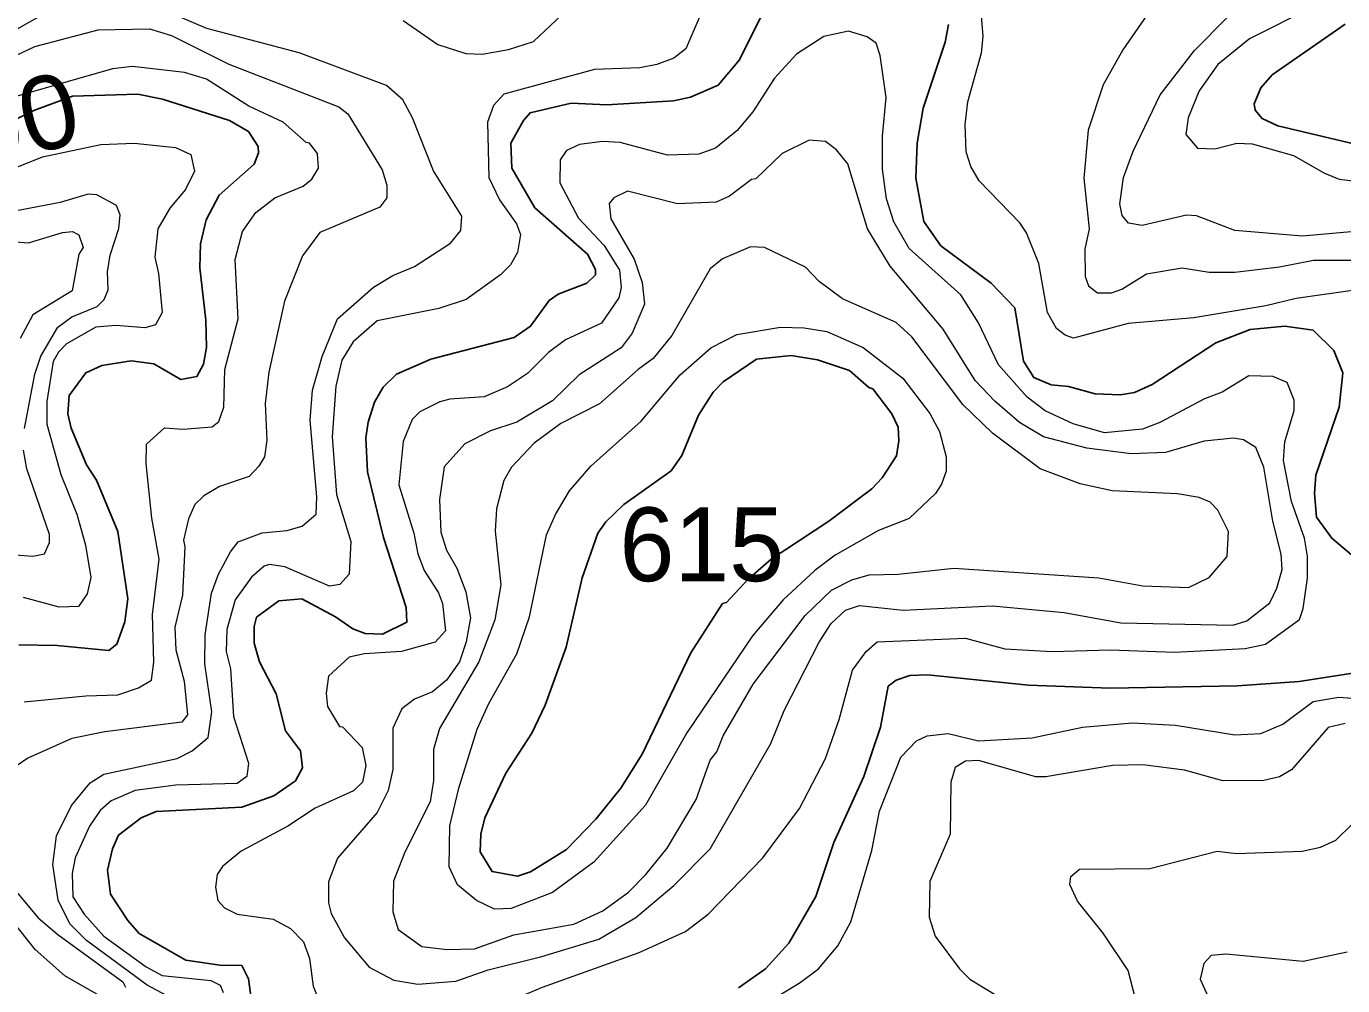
# Model space of a CAD drawing. Extents: x 673.3 to 698.5, y 6984.3 to 7012.3.
# Drawn here: x 696.158 to 697.585, y 7010.221 to 7011.261 of the extents above; entities that cross this region are included whole.
import ezdxf
from ezdxf.enums import TextEntityAlignment as Align

# ---------------------------------------------------------------- set-up
doc = ezdxf.new("R2010")
doc.units = 0
doc.header["$LTSCALE"] = 0.032
doc.layers.add('1', color=7, linetype='Continuous', lineweight=25)
doc.layers.add('2', color=7, linetype='Continuous', lineweight=13)
doc.layers.add('21', color=7, linetype='Continuous')
doc.layers.add('61', color=7, linetype='Continuous')

msp = doc.modelspace()

# ---------------------------------------------------------------- linework, layer by layer
at = {"layer": '1'}
for points in [[(696.9718, 7011.3077), (696.931, 7011.2252), (696.9078, 7011.1977), (696.878, 7011.1848), (696.8594, 7011.1805), (696.7872, 7011.1765), (696.7487, 7011.1781), (696.7039, 7011.1677), (696.6967, 7011.1594), (696.6832, 7011.1346), (696.6841, 7011.1075), (696.7093, 7011.0647), (696.7661, 7011.0143), (696.775, 7010.9979), (696.775, 7010.9919), (696.7655, 7010.9831), (696.7344, 7010.9712), (696.7245, 7010.9643), (696.7043, 7010.9365), (696.6866, 7010.9242), (696.5962, 7010.9005), (696.5591, 7010.8844), (696.5446, 7010.8702), (696.5352, 7010.8538), (696.5284, 7010.8323), (696.526, 7010.8154), (696.5275, 7010.7785), (696.5452, 7010.707), (696.5695, 7010.6314), (696.5703, 7010.6153), (696.5438, 7010.6024), (696.525, 7010.6032), (696.5118, 7010.6083), (696.4929, 7010.6212), (696.4566, 7010.6405), (696.4317, 7010.6386), (696.4074, 7010.6207), (696.4046, 7010.6107), (696.4046, 7010.5925), (696.4106, 7010.5723), (696.4288, 7010.5375), (696.4387, 7010.4977), (696.455, 7010.4757), (696.4573, 7010.4574), (696.4497, 7010.4433)], [(697.6326, 7010.6561), (697.5734, 7010.7063), (697.5567, 7010.7292), (697.5545, 7010.7547), (697.556, 7010.7747), (697.5814, 7010.8485), (697.5853, 7010.8857), (697.5756, 7010.9101), (697.553, 7010.9319), (697.5224, 7010.9362), (697.4849, 7010.9328), (697.4475, 7010.9182), (697.3784, 7010.8731), (697.3595, 7010.8645), (697.3441, 7010.8617), (697.3169, 7010.8629), (697.2879, 7010.8708), (697.2689, 7010.8727), (697.2502, 7010.8807), (697.2389, 7010.8985), (697.2296, 7010.9563), (697.2039, 7010.983), (697.1494, 7011.0236), (697.1309, 7011.0498), (697.1222, 7011.0968), (697.1236, 7011.1346), (697.1302, 7011.1727), (697.1541, 7011.2443), (697.1578, 7011.2633)], [(697.6048, 7011.1321), (697.5148, 7011.1536), (697.4978, 7011.1614), (697.4902, 7011.1705), (697.4893, 7011.1774), (697.4964, 7011.1949), (697.5086, 7011.2088), (697.5878, 7011.2637)], [(696.1913, 7010.5902), (696.247, 7010.5845), (696.2558, 7010.5915), (696.2645, 7010.6156), (696.2676, 7010.6408), (696.2569, 7010.7138), (696.2338, 7010.7695), (696.2228, 7010.7858), (696.2063, 7010.8259), (696.2026, 7010.8414), (696.2043, 7010.861), (696.2221, 7010.8856), (696.2397, 7010.8935), (696.2713, 7010.8987), (696.2959, 7010.8956), (696.3251, 7010.8785), (696.3426, 7010.8817), (696.3498, 7010.8953), (696.3532, 7010.9131), (696.3524, 7010.943), (696.3459, 7010.9997), (696.3467, 7011.0255), (696.3527, 7011.0517), (696.3669, 7011.0785), (696.4048, 7011.112), (696.4094, 7011.1243), (696.4091, 7011.1313), (696.3987, 7011.1473), (696.3779, 7011.1592), (696.3053, 7011.1823), (696.2786, 7011.1878), (696.2076, 7011.1859), (696.1657, 7011.1702), (696.1422, 7011.1586)], [(696.1497, 7010.5909), (696.1913, 7010.5902)], [(697.0138, 7010.318), (697.0333, 7010.3766), (697.0659, 7010.4479), (697.0838, 7010.5016), (697.0924, 7010.546), (697.1008, 7010.5526), (697.1156, 7010.5575), (697.1348, 7010.5583), (697.2444, 7010.5469), (697.333, 7010.5438), (697.4712, 7010.5463), (697.5381, 7010.5511), (697.6099, 7010.5623)], [(696.4497, 7010.4433), (696.4262, 7010.4271), (696.3915, 7010.4149), (696.2986, 7010.4102), (696.2822, 7010.4031), (696.2578, 7010.3845), (696.2512, 7010.3694), (696.2458, 7010.3466), (696.2491, 7010.3203), (696.2676, 7010.2917), (696.28, 7010.2778), (696.3308, 7010.2488), (696.3676, 7010.2433), (696.3914, 7010.243), (696.3988, 7010.2285), (696.4012, 7010.2101)], [(696.93, 7010.2189), (696.9594, 7010.2395), (696.9845, 7010.2673), (697.0138, 7010.318)]]:
    msp.add_lwpolyline(points, dxfattribs=at)
msp.add_lwpolyline([(696.9126, 7010.6355), (696.9169, 7010.6368), (696.9401, 7010.6615), (696.9654, 7010.6837), (697.0281, 7010.7248), (697.0744, 7010.76), (697.0857, 7010.7717), (697.1012, 7010.7957), (697.104, 7010.8121), (697.1032, 7010.8268), (697.0961, 7010.8414), (697.0755, 7010.8685), (697.0712, 7010.8698), (697.0502, 7010.8882), (697.0158, 7010.8997), (696.9871, 7010.9044), (696.9494, 7010.9004), (696.9135, 7010.8759), (696.9025, 7010.8648), (696.8865, 7010.8398), (696.8687, 7010.7962), (696.857, 7010.7796), (696.8055, 7010.7428), (696.7861, 7010.7241), (696.7774, 7010.7119), (696.7606, 7010.6633), (696.7432, 7010.5882), (696.7203, 7010.5252), (696.706, 7010.4951), (696.6777, 7010.4515), (696.6549, 7010.4033), (696.6504, 7010.3854), (696.6497, 7010.3664), (696.6627, 7010.345), (696.6904, 7010.3401), (696.7045, 7010.3446), (696.7436, 7010.369), (696.7751, 7010.4017), (696.8024, 7010.4352), (696.8255, 7010.4724), (696.8782, 7010.5822)], close=True, dxfattribs=at)
at = {"layer": '2'}
for points in [[(697.5878, 7011.4321), (697.5615, 7011.4043), (697.5485, 7011.3955), (697.4822, 7011.3664), (697.4434, 7011.3408), (697.4094, 7011.3116), (697.3761, 7011.2782), (697.3467, 7011.2359), (697.3253, 7011.1979), (697.3091, 7011.1487), (697.3044, 7011.0968), (697.3101, 7011.0417), (697.3056, 7011.0199), (697.306, 7010.9903), (697.3097, 7010.9799), (697.3192, 7010.9725), (697.3345, 7010.9724), (697.3458, 7010.9763), (697.3723, 7010.993), (697.4111, 7010.9997), (697.4403, 7010.9949), (697.4683, 7010.9949), (697.5167, 7011.0006), (697.5534, 7011.0078)], [(697.6146, 7011.0403), (697.5416, 7011.034), (697.4683, 7011.0402), (697.4265, 7011.0559), (697.4157, 7011.0568), (697.3679, 7011.0454), (697.3528, 7011.0481), (697.3462, 7011.0565), (697.3435, 7011.0691), (697.3476, 7011.0977), (697.3579, 7011.1262), (697.3874, 7011.187), (697.4245, 7011.2354), (697.4949, 7011.3067), (697.5615, 7011.3692), (697.5951, 7011.389)], [(697.6411, 7011.365), (697.5682, 7011.2926), (697.5525, 7011.2822), (697.4842, 7011.248), (697.4497, 7011.22), (697.4295, 7011.1914), (697.4175, 7011.1621), (697.4152, 7011.1443), (697.4277, 7011.1292), (697.4464, 7011.1285), (697.4703, 7011.1349), (697.487, 7011.1341), (697.5319, 7011.1213), (697.5653, 7011.1022), (697.5813, 7011.0958), (697.6232, 7011.0905)], [(696.3534, 7011.2592), (696.3074, 7011.2786), (696.2704, 7011.2898), (696.2374, 7011.2912), (696.1988, 7011.2832), (696.1738, 7011.2732), (696.1313, 7011.249)], [(696.8951, 7011.2885), (696.8727, 7011.2369), (696.86, 7011.2271), (696.8415, 7011.22), (696.8229, 7011.2164), (696.774, 7011.2148), (696.6756, 7011.188), (696.6642, 7011.1757), (696.6578, 7011.1577), (696.6594, 7011.0977), (696.6707, 7011.0733), (696.6894, 7011.0472), (696.6935, 7011.0359), (696.6904, 7011.0163), (696.6828, 7011.0028), (696.672, 7010.992), (696.6348, 7010.9654), (696.6052, 7010.9554), (696.5383, 7010.942), (696.5122, 7010.9193), (696.4999, 7010.8994), (696.4932, 7010.8711), (696.4893, 7010.8164), (696.4941, 7010.7537), (696.5096, 7010.7027), (696.5077, 7010.6675), (696.4976, 7010.6563), (696.4863, 7010.6544), (696.4382, 7010.6755), (696.4215, 7010.6779), (696.4156, 7010.6761), (696.402, 7010.6642), (696.384, 7010.6396), (696.3752, 7010.6075), (696.3744, 7010.5837), (696.3792, 7010.5648), (696.3822, 7010.5132), (696.3988, 7010.4625), (696.3968, 7010.4481), (696.3864, 7010.4403), (696.32, 7010.4386), (696.2756, 7010.433), (696.2498, 7010.4217), (696.2377, 7010.4111), (696.2263, 7010.3941), (696.2106, 7010.36), (696.2075, 7010.3427), (696.2083, 7010.3174), (696.2206, 7010.2986), (696.2416, 7010.275), (696.2878, 7010.2417), (696.3049, 7010.2324), (696.3578, 7010.2268)], [(697.6035, 7010.9761), (697.5346, 7010.9664), (697.5018, 7010.9583), (697.4239, 7010.9452), (697.3527, 7010.9393), (697.2933, 7010.9232), (697.2843, 7010.9264), (697.275, 7010.9338), (697.2652, 7010.9512), (697.2556, 7011.0043), (697.2424, 7011.0375), (697.2352, 7011.0485), (697.1911, 7011.094), (697.1818, 7011.1096), (697.1769, 7011.1254), (697.1758, 7011.1551), (697.1788, 7011.1796), (697.1936, 7011.2326), (697.1952, 7011.2506), (697.192, 7011.2913)], [(696.5664, 7011.2677), (696.6038, 7011.2419), (696.6344, 7011.232), (696.6521, 7011.2311), (696.6805, 7011.2364), (696.7076, 7011.2451), (696.7447, 7011.2796)], [(696.3261, 7010.2018), (696.2888, 7010.2217), (696.2231, 7010.2702), (696.2048, 7010.2883), (696.1923, 7010.314), (696.1863, 7010.3525), (696.1904, 7010.3838), (696.2066, 7010.4166), (696.2269, 7010.441), (696.2419, 7010.4506), (696.3212, 7010.4674), (696.3376, 7010.4759), (696.3549, 7010.4903), (696.3589, 7010.5181), (696.3511, 7010.5701), (696.3516, 7010.6017), (696.3586, 7010.6469), (696.3661, 7010.6673), (696.3791, 7010.6917), (696.3875, 7010.7023), (696.4135, 7010.7122), (696.4401, 7010.7147), (696.4568, 7010.7193), (696.4721, 7010.7325), (696.4729, 7010.7511), (696.4656, 7010.8343), (696.4679, 7010.8669), (696.4785, 7010.9033), (696.4952, 7010.9444), (696.534, 7010.9785), (696.5553, 7010.9913), (696.5785, 7011.0012), (696.6178, 7011.0263), (696.6289, 7011.0399), (696.63, 7011.0557), (696.5993, 7011.1048), (696.5766, 7011.1621), (696.5661, 7011.1816), (696.5484, 7011.1972), (696.4537, 7011.2328), (696.3534, 7011.2592)], [(696.1261, 7011.2204), (696.1669, 7011.2395), (696.2357, 7011.2578), (696.2911, 7011.2588), (696.3152, 7011.2516), (696.3774, 7011.2206), (696.4965, 7011.174), (696.5062, 7011.1666), (696.5436, 7011.1059), (696.5486, 7011.0893), (696.5486, 7011.0755), (696.5409, 7011.0654), (696.4761, 7011.0379), (696.4573, 7011.0126), (696.4378, 7010.9636), (696.4208, 7010.8863), (696.4168, 7010.8525), (696.4184, 7010.8128), (696.4158, 7010.7947), (696.41, 7010.7845), (696.3994, 7010.7734), (696.3671, 7010.7623), (696.3502, 7010.7523), (696.3405, 7010.7428), (696.3336, 7010.7275), (696.3281, 7010.7043), (696.3296, 7010.6972), (696.3271, 7010.6445), (696.3189, 7010.6101), (696.3199, 7010.5853), (696.3288, 7010.5515), (696.3325, 7010.5148), (696.3263, 7010.5069), (696.2427, 7010.4965), (696.2069, 7010.4892), (696.1592, 7010.4678), (696.1342, 7010.4504)], [(696.9962, 7010.4132), (697.0243, 7010.4674), (697.039, 7010.5098), (697.0536, 7010.5632), (697.0684, 7010.5837), (697.0802, 7010.5939), (697.1763, 7010.5981), (697.2187, 7010.5863), (697.2701, 7010.5836), (697.3333, 7010.5853), (697.4027, 7010.5828), (697.4793, 7010.5869), (697.5013, 7010.5915), (697.5382, 7010.6183), (697.5422, 7010.6303), (697.547, 7010.6631), (697.547, 7010.687), (697.5438, 7010.7065), (697.5298, 7010.7463), (697.5211, 7010.7906), (697.5226, 7010.8108), (697.5324, 7010.845), (697.5324, 7010.8561), (697.5249, 7010.8752), (697.5096, 7010.8816), (697.4834, 7010.8823), (697.4545, 7010.8647), (697.4353, 7010.8575), (697.387, 7010.8319), (697.3682, 7010.8247), (697.3268, 7010.8207), (697.293, 7010.8303), (697.2626, 7010.8446), (697.2431, 7010.8592), (697.212, 7010.8945), (697.1902, 7010.9398), (697.171, 7010.9702), (697.1151, 7011.0205), (697.0986, 7011.0496), (697.0903, 7011.0744), (697.0862, 7011.1066), (697.0862, 7011.1424), (697.0902, 7011.1844), (697.0836, 7011.2297), (697.0794, 7011.2433), (697.0695, 7011.2499), (697.0494, 7011.2562), (697.0224, 7011.2504), (696.9929, 7011.2314), (696.9692, 7011.2052), (696.9456, 7011.1686), (696.9287, 7011.1485), (696.9051, 7011.1292), (696.8871, 7011.1227), (696.853, 7011.1219), (696.8017, 7011.1356), (696.7825, 7011.1366), (696.7577, 7011.1334), (696.7435, 7011.1267), (696.7367, 7011.1167), (696.7363, 7011.0919), (696.7565, 7011.0533), (696.7842, 7011.0239), (696.801, 7010.9971), (696.8026, 7010.9783), (696.8001, 7010.9669), (696.7816, 7010.9395), (696.7425, 7010.9215), (696.724, 7010.9079), (696.7011, 7010.8851), (696.6796, 7010.8704), (696.6541, 7010.8596), (696.6171, 7010.8572), (696.6061, 7010.8543), (696.5846, 7010.8433), (696.5762, 7010.835), (696.5663, 7010.8114), (696.5617, 7010.7643), (696.5779, 7010.7117), (696.5824, 7010.6894), (696.5891, 7010.6713), (696.6047, 7010.647), (696.6089, 7010.6356), (696.6121, 7010.6058), (696.6012, 7010.5938), (696.5647, 7010.5835), (696.5245, 7010.5812), (696.5077, 7010.5773), (696.4852, 7010.5567), (696.4827, 7010.5382), (696.4842, 7010.524), (696.4972, 7010.5024), (696.5006, 7010.502), (696.5219, 7010.4796), (696.5259, 7010.4599), (696.5223, 7010.4419), (696.5124, 7010.4323), (696.4708, 7010.4135), (696.4414, 7010.3943), (696.3905, 7010.367)], [(696.4067, 7011.0597), (696.4273, 7011.0754), (696.458, 7011.0883), (696.4672, 7011.0959), (696.4745, 7011.1076), (696.4736, 7011.1235), (696.4647, 7011.1348), (696.461, 7011.1355), (696.4363, 7011.1577), (696.3989, 7011.1749), (696.3532, 7011.2041), (696.3294, 7011.2113), (696.2728, 7011.2179), (696.2511, 7011.2153), (696.13, 7011.1806)], [(696.1017, 7011.0905), (696.1751, 7011.12), (696.2386, 7011.1332), (696.2745, 7011.1349), (696.3193, 7011.1299), (696.3361, 7011.1226), (696.3402, 7011.1044), (696.3303, 7011.0845), (696.3134, 7011.0642), (696.3003, 7011.0418), (696.297, 7011.011), (696.301, 7010.9935), (696.3051, 7010.951), (696.2976, 7010.9379), (696.2867, 7010.9346), (696.2548, 7010.9371), (696.2329, 7010.9353), (696.2012, 7010.917), (696.1926, 7010.9083), (696.1869, 7010.8981), (696.1799, 7010.8548), (696.1798, 7010.8301), (696.1951, 7010.7756), (696.2124, 7010.7324), (696.222, 7010.6987), (696.2276, 7010.6638), (696.2236, 7010.6461), (696.2143, 7010.6325), (696.1934, 7010.6317), (696.1548, 7010.6422)], [(696.1558, 7010.8255), (696.1668, 7010.8844), (696.1734, 7010.9039), (696.1917, 7010.9351), (696.2072, 7010.9463), (696.2346, 7010.9578), (696.2422, 7010.9654), (696.2465, 7010.9756), (696.2458, 7010.9951), (696.2487, 7011.0134), (696.258, 7011.0424), (696.2595, 7011.0572), (696.2554, 7011.0672), (696.2343, 7011.0787), (696.2246, 7011.0794), (696.1943, 7011.0703), (696.1128, 7011.0549)], [(696.1555, 7010.5289), (696.2223, 7010.5355), (696.2571, 7010.5364), (696.2793, 7010.5443), (696.2934, 7010.5524), (696.2961, 7010.5719), (696.2946, 7010.6238), (696.3019, 7010.6838), (696.2937, 7010.728), (696.2876, 7010.7874), (696.2881, 7010.8083), (696.3076, 7010.8261), (696.3274, 7010.8247), (696.3594, 7010.827), (696.3664, 7010.8329), (696.3719, 7010.8485), (696.3728, 7010.8893), (696.3874, 7010.9443), (696.3842, 7011.0085), (696.3922, 7011.0388), (696.4067, 7011.0597)], [(696.1028, 7011.0312), (696.1599, 7011.0266), (696.1968, 7011.038), (696.2079, 7011.0388), (696.2145, 7011.0355), (696.2195, 7011.0218), (696.2148, 7011.0144), (696.2073, 7010.9746), (696.1647, 7010.9486), (696.1512, 7010.9229)], [(697.5534, 7011.0078), (697.65, 7011.0079)], [(696.1317, 7010.6896), (696.1648, 7010.687), (696.1774, 7010.6895), (696.1829, 7010.7018), (696.1829, 7010.7103), (696.1582, 7010.7815), (696.1545, 7010.802)], [(696.9423, 7010.1915), (696.9969, 7010.2246), (697.0166, 7010.2396), (697.0378, 7010.2643), (697.0517, 7010.2906), (697.0747, 7010.3678), (697.0829, 7010.4104), (697.1061, 7010.469), (697.1229, 7010.4867), (697.1344, 7010.4921), (697.1575, 7010.4948), (697.1903, 7010.4868), (697.2485, 7010.4901), (697.3031, 7010.5014), (697.357, 7010.5062), (697.404, 7010.5037), (697.4683, 7010.4932), (697.4965, 7010.4948), (697.5204, 7010.5047), (697.5531, 7010.5295), (697.5811, 7010.5339), (697.6491, 7010.5291)], [(697.5878, 7010.5054), (697.5696, 7010.5011), (697.5295, 7010.4554), (697.5167, 7010.4478), (697.4998, 7010.4436), (697.4552, 7010.4434), (697.4138, 7010.4549), (697.3685, 7010.4606), (697.3356, 7010.4598), (697.2633, 7010.4475), (697.2523, 7010.4476), (697.1903, 7010.4654), (697.1762, 7010.4647), (697.165, 7010.4577), (697.1603, 7010.4417), (697.1594, 7010.3855), (697.1373, 7010.3343), (697.1367, 7010.2955), (697.1433, 7010.2747), (697.1697, 7010.2394), (697.1809, 7010.2284), (697.2176, 7010.206)], [(696.3905, 7010.367), (696.3705, 7010.3506), (696.3646, 7010.3419), (696.363, 7010.3279), (696.3654, 7010.3136), (696.3725, 7010.3056), (696.3865, 7010.2986), (696.4255, 7010.2934), (696.4442, 7010.2832), (696.4584, 7010.2687), (696.4647, 7010.2505), (696.4686, 7010.2205), (696.4761, 7010.2027), (696.4923, 7010.1923), (696.5028, 7010.1895), (696.5459, 7010.1934), (696.6311, 7010.1918), (696.6625, 7010.1965), (696.7174, 7010.2194), (696.8223, 7010.257), (696.8726, 7010.28), (696.8972, 7010.2986), (696.9562, 7010.3599), (696.9962, 7010.4132)], [(697.5611, 7010.3714), (697.5778, 7010.379), (697.5953, 7010.3963)], [(696.269, 7010.192), (696.1993, 7010.2319), (696.1672, 7010.2606), (696.0685, 7010.3844)], [(696.1157, 7010.3603), (696.1707, 7010.2947), (696.1917, 7010.2767), (696.2624, 7010.2255), (696.2654, 7010.2196)], [(697.3686, 7010.1762), (697.3524, 7010.2375), (697.3255, 7010.2782), (697.2975, 7010.313), (697.2892, 7010.331), (697.2905, 7010.3397), (697.2999, 7010.3474), (697.3759, 7010.3482), (697.4491, 7010.3669), (697.4699, 7010.3646), (697.5412, 7010.367), (697.5611, 7010.3714)], [(697.59, 7010.2575), (697.5423, 7010.2474), (697.4585, 7010.2554), (697.4427, 7010.254), (697.4347, 7010.2454), (697.4307, 7010.2282), (697.451, 7010.1835)], [(696.3578, 7010.2268), (696.3678, 7010.2217), (696.3711, 7010.2137)]]:
    msp.add_lwpolyline(points, dxfattribs=at)
for points in [[(696.7167, 7010.2529), (696.7786, 7010.2718), (696.8185, 7010.295), (696.8599, 7010.3297), (696.8993, 7010.3697), (696.965, 7010.4837), (696.9796, 7010.5195), (697.0174, 7010.5937), (697.0306, 7010.6138), (697.0459, 7010.6285), (697.0612, 7010.6333), (697.1087, 7010.6284), (697.2056, 7010.6332), (697.283, 7010.626), (697.3445, 7010.6146), (697.4662, 7010.6121), (697.4814, 7010.6167), (697.5061, 7010.6364), (697.5137, 7010.6522), (697.5194, 7010.6724), (697.5184, 7010.6892), (697.5096, 7010.7248), (697.4998, 7010.7834), (697.491, 7010.8048), (697.4776, 7010.813), (697.4667, 7010.8148), (697.4351, 7010.8116), (697.3929, 7010.7994), (697.3559, 7010.7978), (697.3079, 7010.8042), (697.2606, 7010.8163), (697.2348, 7010.832), (697.208, 7010.8549), (697.1865, 7010.8773), (697.1521, 7010.9329), (697.0943, 7011.0014), (697.07, 7011.0419), (697.0485, 7011.1124), (697.0364, 7011.1275), (697.0242, 7011.1365), (697.0065, 7011.1381), (696.9775, 7011.1234), (696.9487, 7011.0961), (696.9441, 7011.0955), (696.9203, 7011.0772), (696.9056, 7011.0707), (696.864, 7011.069), (696.8096, 7011.0828), (696.7949, 7011.0756), (696.7898, 7011.0694), (696.7915, 7011.0526), (696.8168, 7011.009), (696.8255, 7010.9837), (696.828, 7010.9601), (696.8146, 7010.9289), (696.8028, 7010.9128), (696.7571, 7010.8834), (696.7283, 7010.8552), (696.6896, 7010.8322), (696.6609, 7010.8228), (696.6331, 7010.8089), (696.6109, 7010.7837), (696.6057, 7010.7483), (696.6073, 7010.7129), (696.6135, 7010.6935), (696.6246, 7010.6738), (696.6344, 7010.6481), (696.6393, 7010.6201), (696.6345, 7010.5941), (696.6273, 7010.5724), (696.6135, 7010.5523), (696.5982, 7010.5397), (696.5786, 7010.5317), (696.5648, 7010.5214), (696.555, 7010.5004), (696.5551, 7010.4555), (696.5502, 7010.433), (696.5381, 7010.4091), (696.4953, 7010.3596), (696.4852, 7010.3339), (696.4852, 7010.3109), (696.4884, 7010.2995), (696.5026, 7010.2732), (696.5294, 7010.2414), (696.5562, 7010.2271), (696.5822, 7010.2228), (696.6234, 7010.226), (696.6584, 7010.2384)], [(696.8525, 7010.3704), (696.884, 7010.4229), (696.8993, 7010.4657), (696.9064, 7010.4749), (696.9135, 7010.4922), (696.9459, 7010.5483), (697.0022, 7010.6226), (697.0308, 7010.6501), (697.0528, 7010.6613), (697.0716, 7010.6666), (697.1033, 7010.6675), (697.1634, 7010.674), (697.3207, 7010.6633), (697.3683, 7010.6548), (697.418, 7010.653), (697.4403, 7010.6639), (697.4599, 7010.6865), (697.4614, 7010.7137), (697.4499, 7010.7367), (697.4415, 7010.7454), (697.4295, 7010.7506), (697.406, 7010.7546), (697.3351, 7010.7579), (697.3005, 7010.7653), (697.257, 7010.7816), (697.2055, 7010.8202), (697.1733, 7010.8514), (697.1181, 7010.9246), (697.1008, 7010.9403), (697.0428, 7010.966), (697.0175, 7010.9846), (697.0025, 7011.0003), (696.9581, 7011.0215), (696.9429, 7011.0225), (696.9125, 7011.0094), (696.8993, 7010.9985), (696.8577, 7010.9261), (696.8376, 7010.9012), (696.8211, 7010.8895), (696.7791, 7010.8521), (696.7373, 7010.8307), (696.7085, 7010.8093), (696.684, 7010.7833), (696.6755, 7010.7689), (696.6676, 7010.7381), (696.666, 7010.7141), (696.6722, 7010.656), (696.6658, 7010.618), (696.6485, 7010.5724), (696.6058, 7010.5), (696.5992, 7010.4772), (696.5991, 7010.4437), (696.5955, 7010.4204), (696.568, 7010.3659), (696.5559, 7010.3346), (696.5551, 7010.3013), (696.5609, 7010.2822), (696.5867, 7010.2636), (696.6136, 7010.2604), (696.6436, 7010.2611), (696.6863, 7010.2765), (696.7516, 7010.2878), (696.783, 7010.3025), (696.8106, 7010.3227), (696.8294, 7010.3416)], [(696.6895, 7010.5811), (696.7034, 7010.6212), (696.7218, 7010.71), (696.7316, 7010.7322), (696.7467, 7010.7578), (696.7698, 7010.7844), (696.8245, 7010.8334), (696.8666, 7010.8836), (696.9001, 7010.9129), (696.9281, 7010.9272), (696.9757, 7010.9354), (697.0012, 7010.9346), (697.0256, 7010.9306), (697.0653, 7010.9133), (697.1083, 7010.8798), (697.1376, 7010.8415), (697.1481, 7010.822), (697.1553, 7010.7948), (697.1553, 7010.7791), (697.1503, 7010.765), (697.1435, 7010.7549), (697.1149, 7010.7279), (697.0818, 7010.7149), (697.0348, 7010.688), (697.0126, 7010.6714), (696.9783, 7010.6394), (696.9452, 7010.6006), (696.8738, 7010.4955), (696.8291, 7010.4171), (696.7731, 7010.3552), (696.7283, 7010.3224), (696.6835, 7010.305), (696.6655, 7010.3043), (696.6457, 7010.3134), (696.6252, 7010.3306), (696.6163, 7010.3499), (696.6169, 7010.3945), (696.6266, 7010.4353), (696.6465, 7010.4994), (696.6593, 7010.5272)]]:
    msp.add_lwpolyline(points, close=True, dxfattribs=at)

# ---------------------------------------------------------------- texts
at = {"layer": '21'}
msp.add_text('615', height=0.08, dxfattribs=at).set_placement((696.8009, 7010.6598))
at = {"layer": '61', "width": 1.05}
msp.add_text('400', height=0.08, rotation=13.533, dxfattribs=at).set_placement((696.1302, 7011.1146), align=Align.CENTER)

doc.saveas('drawing.dxf')
